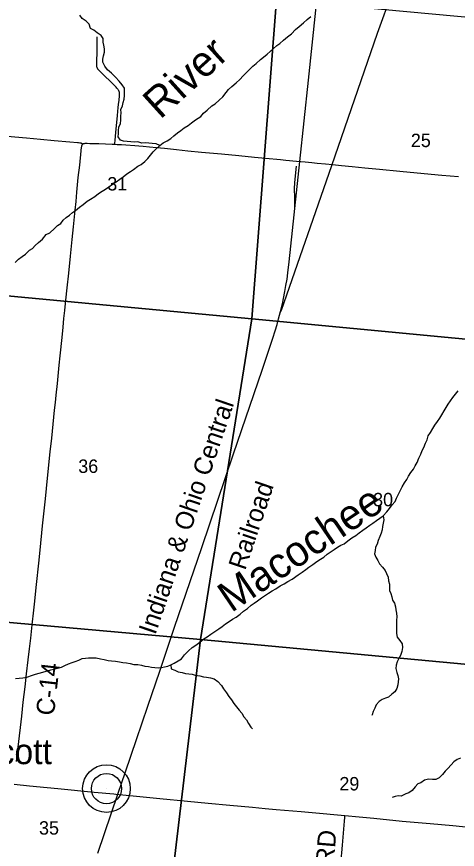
# Model space of a CAD drawing. Extents: x 0 to 1101, y 0 to 440.
# Drawn here: x 194.8 to 236.2, y 167.3 to 245.3 of the extents above; entities that cross this region are included whole.
import ezdxf

# ---------------------------------------------------------------- set-up
doc = ezdxf.new("R2010")
doc.units = 0
for name, color, linetype in [('GM_X_County_Road', 7, 'Continuous'), ('GM_X_County_Road_Text', 7, 'Continuous'), ('GM_X_Major_River', 7, 'Continuous'), ('GM_X_Major_River_Text', 7, 'Continuous'), ('GM_X_Minor_River', 7, 'Continuous'), ('GM_X_Minor_River_Text', 7, 'Continuous'), ('GM_X_Rail_Line', 7, 'Continuous'), ('GM_X_Rail_Line_Text', 7, 'Continuous'), ('GM_X_Section', 7, 'Continuous'), ('GM_X_Section_Text', 7, 'Continuous'), ('GM_X_Township_Road', 7, 'Continuous'), ('GM_X_Township_Road_Text', 7, 'Continuous'), ('GM_X_Unincorporated', 7, 'Continuous'), ('GM_X_Unincorporated_Location', 7, 'Continuous'), ('GM_X_Unincorporated_Text', 7, 'Continuous')]:
    doc.layers.add(name, color=color, linetype=linetype)

msp = doc.modelspace()

# ---------------------------------------------------------------- linework, layer by layer
at = {"layer": 'GM_X_County_Road'}
for points in [[(193.971, 234.116), (195.77, 233.943), (197.088, 233.816), (198.369, 233.699), (199.816, 233.57), (200.557, 233.506), (200.647, 233.498), (200.758, 233.489), (200.831, 233.48), (200.862, 233.474), (200.894, 233.465), (200.919, 233.454), (200.938, 233.442), (200.962, 233.424), (200.983, 233.406), (201.034, 233.362)], [(194.838, 175.531), (194.989, 176.895), (195.322, 179.783), (195.467, 181.095), (195.64, 182.52), (195.781, 183.761), (195.931, 185.065), (196.044, 186.103), (196.16, 187.107), (196.308, 188.352), (196.451, 189.704), (196.518, 190.278), (196.71, 192.118), (196.917, 194.103), (197.038, 195.348), (197.275, 197.625), (197.541, 200.128), (197.741, 202.071), (197.997, 204.542), (198.128, 205.815), (198.328, 207.79), (198.399, 208.436), (198.481, 209.176), (198.552, 209.844), (198.661, 210.937), (198.843, 212.675), (198.932, 213.538), (199.1, 215.257), (199.196, 216.231), (199.273, 217.04), (199.354, 217.765), (199.46, 218.739), (199.588, 219.893), (199.729, 221.284), (199.891, 222.875), (200.052, 224.433), (200.17, 225.624), (200.328, 227.168), (200.414, 227.999), (200.493, 228.865), (200.624, 230.236), (200.752, 231.387), (200.898, 232.744), (200.934, 233.084), (200.941, 233.138), (200.949, 233.18), (200.962, 233.232), (200.975, 233.272), (200.988, 233.301), (201.003, 233.325), (201.02, 233.347), (201.034, 233.362)], [(201.034, 233.362), (201.066, 233.388), (201.097, 233.405), (201.128, 233.417), (201.166, 233.427), (201.207, 233.434), (201.256, 233.439), (201.335, 233.442), (201.452, 233.439), (201.689, 233.434), (202.552, 233.405), (203.798, 233.36), (204.044, 233.349)], [(204.044, 233.349), (204.266, 233.338), (204.658, 233.316), (205.092, 233.291), (205.911, 233.237), (206.298, 233.205), (206.69, 233.168), (207.292, 233.106), (207.951, 233.045), (208.703, 232.968), (209.832, 232.855), (210.883, 232.746), (212.185, 232.618), (214.054, 232.443), (215.667, 232.29), (217.151, 232.152), (218.165, 232.051), (219.585, 231.913), (220.074, 231.864), (221.065, 231.767), (221.889, 231.688), (222.508, 231.629), (223.006, 231.58), (223.783, 231.503), (224.439, 231.439), (225.297, 231.356), (226.298, 231.259), (227.477, 231.151), (228.17, 231.084), (228.846, 231.018), (230.769, 230.83), (233.045, 230.613), (234.695, 230.46), (236.249, 230.317)], [(194.601, 173.417), (196.059, 173.268), (197.711, 173.104), (198.694, 173.006), (202.111, 172.675), (203.952, 172.51)], [(203.952, 172.51), (204.133, 172.493), (206.086, 172.296), (208.261, 172.074), (210.85, 171.811), (211.832, 171.717), (212.796, 171.63), (214.837, 171.451), (216.936, 171.262), (218.142, 171.154), (219.182, 171.059), (221.502, 170.848), (222.555, 170.752), (225.619, 170.481)], [(225.619, 170.481), (226.943, 170.369), (228.335, 170.233), (230.987, 169.966), (233.587, 169.729), (235.74, 169.532), (236.636, 169.45), (238.913, 169.236), (239.841, 169.146), (240.676, 169.064), (241.511, 168.985), (242.475, 168.892), (243.236, 168.82), (244.071, 168.739), (245.109, 168.635), (246.814, 168.47), (248.613, 168.298), (250.877, 168.078), (252.603, 167.912), (254.885, 167.693), (256.622, 167.525)]]:
    msp.add_lwpolyline(points, dxfattribs=at)
at = {"layer": 'GM_X_Major_River'}
for points in [[(203.17, 229.141), (203.485, 229.371), (203.822, 229.624), (204.181, 229.83), (204.507, 230.072), (204.821, 230.302), (205.182, 230.577), (205.507, 230.807), (205.809, 230.981), (206.193, 231.289), (206.506, 231.463), (206.844, 231.738), (207.148, 232.026), (207.396, 232.327), (207.633, 232.628), (207.915, 232.928), (208.254, 233.227), (208.568, 233.469), (208.961, 233.674), (209.286, 233.881), (209.589, 234.124), (209.928, 234.41), (210.23, 234.63), (210.556, 234.872), (210.916, 235.112), (211.219, 235.366), (211.615, 235.651), (212.102, 235.956), (212.361, 236.246), (212.71, 236.532), (213.144, 236.953), (213.457, 237.138), (213.831, 237.493), (214.171, 237.802), (214.478, 238.182), (214.703, 238.472), (215.007, 238.749), (215.427, 239.113), (215.754, 239.4), (216.083, 239.745), (216.353, 240.034), (216.646, 240.322), (216.986, 240.655), (217.279, 240.92), (217.688, 241.296), (217.979, 241.516), (218.317, 241.78), (218.609, 242.034), (218.901, 242.277), (219.217, 242.587), (219.508, 242.784), (219.87, 243.093), (220.232, 243.414), (220.593, 243.7), (220.98, 244.089), (221.33, 244.387), (221.715, 244.706), (222.066, 245.027), (222.405, 245.326)], [(194.705, 222.279), (195.032, 222.577), (195.37, 222.83), (195.661, 223.061), (196.036, 223.415), (196.325, 223.589), (196.573, 223.879), (196.899, 224.143), (197.261, 224.452), (197.604, 224.887), (197.95, 225.048), (198.383, 225.446), (198.688, 225.734), (198.99, 225.942), (199.204, 226.255), (199.496, 226.498), (199.787, 226.718), (200.078, 226.96), (200.369, 227.157), (200.742, 227.454), (201.091, 227.718), (201.464, 228.004), (201.754, 228.212), (202.183, 228.462), (202.509, 228.726), (202.846, 228.945), (203.17, 229.141)]]:
    msp.add_lwpolyline(points, dxfattribs=at)
at = {"layer": 'GM_X_Minor_River'}
for points in [[(208.254, 233.227), (207.928, 233.374), (207.542, 233.419), (207.247, 233.451), (206.951, 233.471), (206.587, 233.459), (206.192, 233.574), (205.861, 233.549), (205.554, 233.582), (205.213, 233.603), (204.861, 233.625), (204.568, 233.725), (204.35, 234.052), (204.381, 234.348), (204.39, 234.633), (204.433, 234.963), (204.579, 235.29), (204.612, 235.62), (204.611, 235.986), (204.631, 236.282), (204.606, 236.591), (204.753, 236.952), (204.819, 237.259), (204.908, 237.576), (204.952, 237.906), (204.952, 238.306), (204.938, 238.615), (204.743, 238.929), (204.468, 239.269), (204.114, 239.622), (203.738, 240.022), (203.371, 240.307), (203.108, 240.657), (202.937, 241.039), (202.923, 241.325), (202.999, 241.62), (203.066, 241.961), (203.087, 242.28), (203.029, 242.636), (202.969, 242.923), (202.967, 243.255), (202.76, 243.546), (202.402, 243.786), (202.09, 244.023), (201.777, 244.204), (201.64, 244.585), (201.352, 244.868), (200.996, 245.141), (200.754, 245.446)], [(229.802, 199.22), (230.052, 199.589), (230.311, 199.878), (230.457, 200.205), (230.627, 200.565), (230.796, 200.89), (230.989, 201.273), (231.182, 201.632), (231.408, 201.967), (231.565, 202.259), (231.791, 202.595), (232.028, 202.93), (232.196, 203.222), (232.376, 203.536), (232.537, 203.965), (232.718, 204.313), (232.853, 204.652), (233.021, 204.943), (233.158, 205.35), (233.326, 205.653), (233.417, 206.027), (233.642, 206.34), (233.859, 206.733), (234.05, 207.047), (234.287, 207.371), (234.502, 207.707), (234.681, 207.998), (234.909, 208.38), (235.112, 208.693), (235.303, 209.007), (235.517, 209.309), (235.72, 209.645), (235.98, 209.957), (236.239, 210.258)], [(195.43, 183.382), (195.808, 183.451), (196.336, 183.617), (196.624, 183.71), (196.968, 183.802), (197.726, 184.03), (198.047, 184.111), (198.345, 184.182), (198.667, 184.274), (199.035, 184.389), (199.369, 184.526), (199.692, 184.676), (200.038, 184.825), (200.336, 184.907), (200.659, 185.045), (200.971, 185.184), (201.291, 185.219), (201.588, 185.256), (201.941, 185.257), (202.282, 185.235), (202.712, 185.165), (203.04, 185.087), (203.414, 185.007), (203.731, 184.964), (204.094, 184.93), (204.469, 184.884), (204.808, 184.806), (205.149, 184.773), (205.488, 184.706), (205.827, 184.627), (206.203, 184.616), (206.543, 184.56), (206.848, 184.483), (207.188, 184.427), (207.493, 184.372), (207.8, 184.351), (208.095, 184.32), (208.415, 184.356), (208.712, 184.392), (209.01, 184.463), (209.299, 184.591), (209.622, 184.752), (209.982, 184.968), (210.284, 185.164), (210.568, 185.543), (210.943, 185.918), (211.282, 186.204), (211.653, 186.443), (212.026, 186.728), (212.376, 187.014), (212.69, 187.22), (213.05, 187.46), (213.422, 187.722), (213.782, 187.973), (214.107, 188.18), (214.422, 188.421), (214.758, 188.638), (215.072, 188.868), (215.431, 189.062), (215.803, 189.325), (216.119, 189.623), (216.469, 189.885), (216.83, 190.171), (217.12, 190.356), (217.423, 190.586), (217.784, 190.882), (218.155, 191.111), (218.457, 191.295), (218.794, 191.513), (219.141, 191.719), (219.559, 191.98), (219.929, 192.174), (220.266, 192.403), (220.659, 192.631), (221.24, 193.024), (221.6, 193.263), (221.938, 193.527), (222.229, 193.746), (222.601, 193.986), (222.974, 194.282), (223.333, 194.499), (223.635, 194.684), (223.939, 194.96), (224.31, 195.2), (224.6, 195.396), (224.914, 195.603), (225.238, 195.788), (225.527, 195.939), (225.877, 196.213), (226.26, 196.487), (226.632, 196.715), (226.958, 196.968), (227.295, 197.208), (227.598, 197.439), (227.935, 197.668), (228.225, 197.865), (228.585, 198.116), (228.876, 198.324), (229.19, 198.554), (229.531, 198.921), (229.802, 199.22)], [(229.19, 198.554), (229.27, 198.176), (229.193, 197.87), (229.149, 197.552), (229.106, 197.223), (229.017, 196.917), (228.883, 196.625), (228.735, 196.23), (228.623, 195.903), (228.489, 195.61), (228.457, 195.304), (228.391, 194.986), (228.496, 194.675), (228.691, 194.35), (228.853, 194.061), (229.14, 193.733), (229.381, 193.429), (229.521, 193.14), (229.659, 192.805), (229.695, 192.474), (229.776, 192.141), (229.778, 191.833), (229.804, 191.548), (229.909, 191.26), (230.003, 190.949), (230.085, 190.662), (230.27, 190.371), (230.363, 190.027), (230.4, 189.741), (230.448, 189.432), (230.472, 189.101), (230.451, 188.771), (230.453, 188.452), (230.435, 187.861), (230.448, 187.519), (230.518, 187.186), (230.77, 186.871), (230.966, 186.569), (231.013, 186.215), (230.957, 185.852), (230.82, 185.469), (230.664, 185.178), (230.506, 184.864), (230.418, 184.571), (230.397, 184.253), (230.477, 183.886), (230.571, 183.599), (230.63, 183.279), (230.61, 182.995), (230.579, 182.711), (230.467, 182.385), (230.298, 182.06), (230.007, 181.852), (229.703, 181.577), (229.404, 181.484), (229.104, 181.356), (228.814, 181.171), (228.543, 180.85), (228.419, 180.524), (228.262, 180.221), (228.173, 179.905), (228.149, 179.849)], [(209.299, 184.591), (209.322, 184.226), (209.671, 184.09), (209.997, 183.932), (210.348, 183.865), (210.675, 183.787), (210.97, 183.755), (211.289, 183.734), (211.581, 183.623), (212.001, 183.576), (212.351, 183.475), (212.647, 183.454), (213.009, 183.386), (213.359, 183.296), (213.715, 183.024), (214.035, 182.661), (214.23, 182.337), (214.527, 181.987), (214.733, 181.639), (214.986, 181.313), (215.215, 180.977), (215.456, 180.662), (215.709, 180.359), (215.939, 180.056), (216.145, 179.732), (216.387, 179.429), (216.571, 179.105), (216.8, 178.768), (216.943, 178.605)], [(194.744, 183.301), (195.087, 183.336), (195.43, 183.382)], [(236.444, 175.851), (236.121, 175.713), (235.807, 175.506), (235.289, 174.931), (234.995, 174.622), (234.758, 174.311), (234.442, 174.002), (234.119, 173.853), (233.812, 173.862), (233.448, 173.895), (233.081, 173.793), (232.732, 173.553), (232.433, 173.46), (232.186, 173.172), (231.902, 172.829), (231.611, 172.599), (231.323, 172.505), (230.896, 172.302), (230.601, 172.334), (230.314, 172.251), (230.027, 172.169)]]:
    msp.add_lwpolyline(points, dxfattribs=at)
at = {"layer": 'GM_X_Rail_Line'}
for points in [[(230.597, 276.505), (230.97, 273.013), (231.475, 267.098), (231.883, 261.467), (231.908, 258.265), (231.925, 255.377), (231.637, 253.401), (231.309, 251.92), (230.711, 249.636), (230.048, 247.636), (228.644, 243.711), (224.355, 231.33), (219.636, 217.793), (219.545, 217.581)], [(202.46, 166.943), (204.32, 172.477), (205.044, 174.584), (206.071, 177.604), (207.125, 180.711), (208.251, 184.01), (209.652, 188.127), (212.201, 195.585), (215.173, 204.345), (217.846, 212.181), (218.854, 215.173), (219.081, 215.865), (219.259, 216.478), (219.401, 216.995), (219.583, 217.682), (219.754, 218.389), (219.862, 218.913), (219.992, 219.548), (220.085, 220.113), (220.185, 220.715), (220.263, 221.318), (220.382, 222.332), (221.391, 231.722), (222.194, 239.35), (223.588, 252.482)], [(220.91, 227.244), (220.922, 228.396), (220.897, 229.161), (220.922, 229.782), (221.084, 231.306)]]:
    msp.add_lwpolyline(points, dxfattribs=at)
at = {"layer": 'GM_X_Section'}
for points in [[(219.207, 246.924), (216.876, 216.985), (183.302, 220.164), (186.222, 249.981)], [(248.38, 244.227), (245.466, 214.27), (216.876, 216.985), (219.207, 246.924)], [(216.876, 216.985), (212.079, 186.968), (180.488, 189.777), (183.302, 220.164)], [(245.466, 214.27), (242.499, 184.119), (212.079, 186.968), (216.876, 216.985)], [(180.488, 189.777), (212.079, 186.968), (208.519, 156.933), (177.362, 159.827)], [(212.079, 186.968), (242.499, 184.119), (239.758, 154.095), (208.519, 156.933)]]:
    msp.add_lwpolyline(points, close=True, dxfattribs=at)
at = {"layer": 'GM_X_Township_Road'}
for points in [[(204.044, 233.349), (204.048, 233.418), (204.068, 233.739), (204.135, 234.437), (204.297, 236.037), (204.374, 236.799), (204.398, 237.063), (204.443, 237.49), (204.48, 237.872), (204.484, 237.936), (204.486, 237.992), (204.486, 238.057), (204.485, 238.126), (204.482, 238.167), (204.478, 238.194), (204.472, 238.226), (204.462, 238.264), (204.45, 238.296), (204.431, 238.337), (204.412, 238.376), (204.39, 238.417), (204.367, 238.454), (204.337, 238.495), (204.288, 238.555), (204.236, 238.615), (204.162, 238.696), (204.049, 238.812), (203.895, 238.965), (203.564, 239.284), (203.132, 239.703), (202.733, 240.095), (202.585, 240.251), (202.542, 240.298), (202.498, 240.347), (202.466, 240.386), (202.441, 240.42), (202.425, 240.443), (202.408, 240.473), (202.39, 240.511), (202.378, 240.548), (202.365, 240.595), (202.356, 240.65), (202.352, 240.711), (202.352, 240.78), (202.354, 240.865), (202.374, 241.445), (202.381, 241.67), (202.386, 241.828), (202.403, 242.479), (202.404, 242.919), (202.405, 243.236), (202.404, 243.404)], [(224.2, 155.479), (224.327, 156.605), (224.432, 157.55), (224.537, 158.551), (224.723, 160.481), (224.878, 162.152), (224.991, 163.432), (225.125, 164.929), (225.233, 166.063), (225.317, 166.996), (225.381, 167.72), (225.578, 169.948), (225.604, 170.283), (225.619, 170.481)]]:
    msp.add_lwpolyline(points, dxfattribs=at)
at = {"layer": 'GM_X_Unincorporated'}
for radius in [2.232, 1.415]:
    msp.add_circle((203.264, 173.005), radius, dxfattribs=at)
at = {"layer": 'GM_X_Unincorporated_Location'}
msp.add_line((203.264, 173.005), (203.264, 173.005), dxfattribs=at)

# ---------------------------------------------------------------- texts
at = {"layer": 'GM_X_County_Road_Text'}
msp.add_text('C-14', height=1.7045, rotation=83.51182, dxfattribs=at).set_placement((198.339, 179.784))
at = {"layer": 'GM_X_Major_River_Text'}
msp.add_text('River', height=2.8405, rotation=42.15556, dxfattribs=at).set_placement((208.298, 235.614))
at = {"layer": 'GM_X_Minor_River_Text'}
msp.add_text('Macochee', height=2.8385, rotation=34.13026, dxfattribs=at).set_placement((214.958, 189.425))
at = {"layer": 'GM_X_Rail_Line_Text'}
for s, height, rotation, p in [('Indiana & Ohio Central', 1.69886, 71.20441, (207.843, 187.336)), ('Railroad', 1.6989, 71.2812, (216.257, 193.381))]:
    msp.add_text(s, height=height, rotation=rotation, dxfattribs=at).set_placement(p)
at = {"layer": 'GM_X_Section_Text'}
for s, p in [('25', (231.793, 233.082)), ('31', (203.343, 229.019)), ('36', (200.619, 202.569)), ('30', (228.256, 199.444)), ('29', (225.093, 172.832)), ('35', (196.944, 168.694))]:
    msp.add_text(s, height=1.2557, rotation=0.00001, dxfattribs=at).set_placement(p)
at = {"layer": 'GM_X_Township_Road_Text'}
msp.add_text('RD', height=1.7045, rotation=85.19485, dxfattribs=at).set_placement((224.551, 165.777))
at = {"layer": 'GM_X_Unincorporated_Text'}
msp.add_text('Lippincott', height=2.3693, rotation=0.00001, dxfattribs=at).set_placement((184.593, 175.291))

doc.saveas('drawing.dxf')
